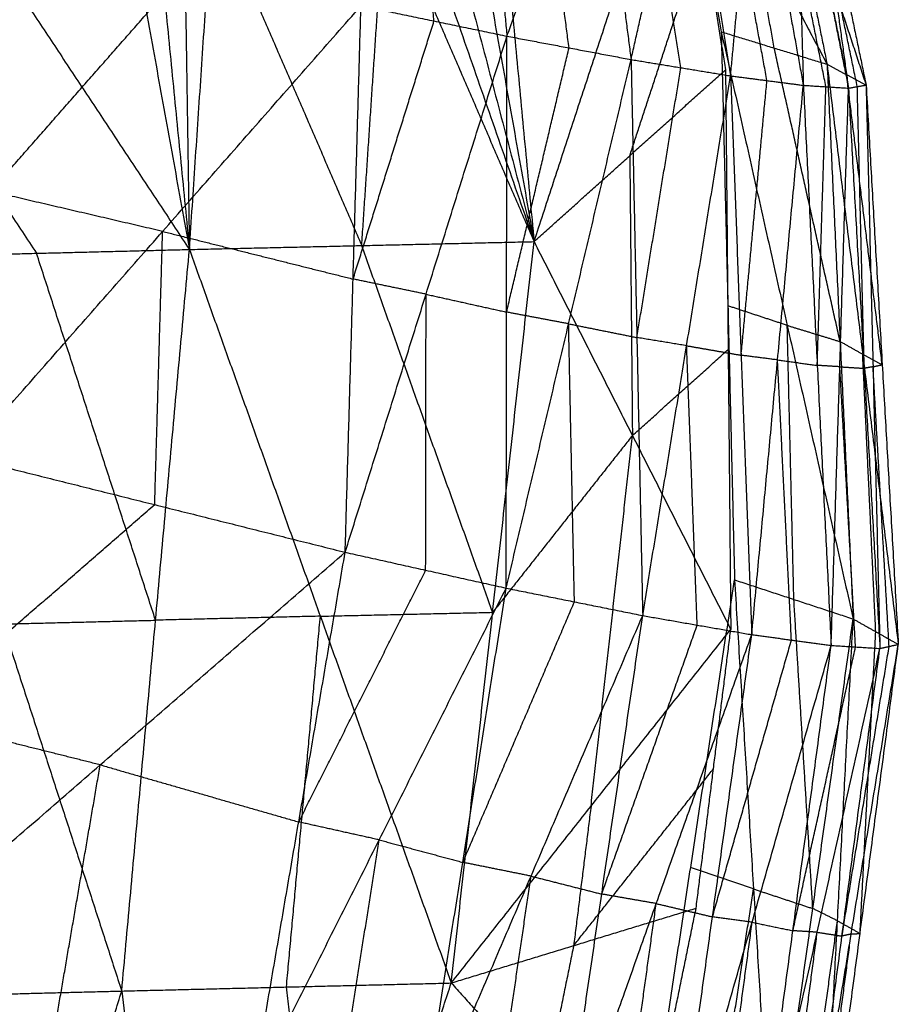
# Model space of a CAD drawing. Header units: millimetres. Extents: x -106 to 110, y -96 to 120.
# Tile 701 of 1020: x 101.76 to 105.05, y -20.34 to -16.66. Entities that reach past the tile are written whole.
import ezdxf

# ---------------------------------------------------------------- set-up
doc = ezdxf.new("R2010")
doc.units = ezdxf.units.MM
doc.header["$MEASUREMENT"] = 0
doc.layers.add('Default', color=7, linetype='Continuous', true_color=0x000000)

msp = doc.modelspace()

# ---------------------------------------------------------------- linework, layer by layer
at = {"layer": 'Default'}
for points in [[(103.005, -14.9059, 12.1303), (103.3452, -16.1987, 11.3922), (103.6855, -17.4914, 10.6541)], [(103.2224, -14.9016, 12.2559), (103.4539, -16.1965, 11.455), (103.6855, -17.4914, 10.6541)], [(103.4404, -14.8973, 12.3822), (103.5629, -16.1944, 11.5181), (103.6855, -17.4914, 10.6541)], [(101.9276, -14.9289, 11.5143), (102.1626, -16.2248, 10.7179), (102.3975, -17.5207, 9.9215)], [(102.1418, -14.9242, 11.6359), (102.2697, -16.2224, 10.7787), (102.3975, -17.5207, 9.9215)], [(102.3567, -14.9195, 11.7583), (102.3771, -16.2201, 10.8399), (102.3975, -17.5207, 9.9215)], [(102.3975, -17.5207, 9.9215), (102.4848, -16.2178, 10.9015), (102.5722, -14.9149, 11.8815)], [(102.5722, -14.9149, 11.8815), (103.1288, -16.2032, 11.2678), (103.6855, -17.4914, 10.6541)], [(102.7883, -14.9104, 12.0055), (103.2369, -16.2009, 11.3298), (103.6855, -17.4914, 10.6541)], [(100.7015, -14.9582, 10.8297), (101.5495, -16.2394, 10.3756), (102.3975, -17.5207, 9.9215)], [(103.4899, -15.714, 13.6722), (103.5371, -16.2187, 13.6203), (103.5842, -16.7233, 13.5683)], [(104.2188, -15.7648, 12.0368), (104.302, -16.2359, 11.7532), (104.3851, -16.707, 11.4695)], [(104.2188, -15.7648, 12.0368), (104.4997, -16.2966, 11.9078), (104.7806, -16.8283, 11.7788)], [(103.5842, -16.7233, 13.5683), (103.7511, -16.2638, 13.5534), (103.9179, -15.8042, 13.5386)], [(103.6855, -17.4914, 10.6541), (103.9591, -16.6569, 11.3258), (104.2327, -15.8224, 11.9975)], [(103.9179, -15.8042, 13.5386), (103.983, -16.3074, 13.4501), (104.0481, -16.8107, 13.3615)], [(104.2327, -15.8224, 11.9975), (104.3169, -16.3356, 11.6964), (104.4011, -16.8489, 11.3953)], [(104.0481, -16.8107, 13.3615), (104.1542, -16.3408, 13.3583), (104.2603, -15.8708, 13.3551)], [(104.2603, -15.8708, 13.3551), (104.3401, -16.3713, 13.2279), (104.4199, -16.8717, 13.1008)], [(104.586, -15.8708, 12.3157), (104.6833, -16.3496, 12.0473), (104.7806, -16.8283, 11.7788)], [(104.586, -15.8708, 12.3157), (104.7562, -16.3885, 12.2752), (104.9265, -16.9061, 12.2346)], [(104.4199, -16.8717, 13.1008), (104.4651, -16.3927, 13.1208), (104.5103, -15.9136, 13.1409)], [(104.5103, -15.9136, 13.1409), (104.6011, -16.4103, 12.9757), (104.692, -16.907, 12.8105)], [(104.6644, -15.9331, 12.9148), (104.6782, -16.4201, 12.8626), (104.692, -16.907, 12.8105)], [(104.6644, -15.9331, 12.9148), (104.7625, -16.4254, 12.7147), (104.8606, -16.9177, 12.5147)], [(104.7236, -15.9308, 12.6939), (104.7921, -16.4243, 12.6043), (104.8606, -16.9177, 12.5147)], [(104.7236, -15.9308, 12.6939), (104.825, -16.4184, 12.4643), (104.9265, -16.9061, 12.2346)], [(103.3115, -16.6666, 13.6334), (103.2879, -16.4143, 13.6594), (103.2643, -16.162, 13.6854)], [(102.4848, -16.2178, 10.9015), (102.7632, -16.8619, 10.5946), (103.0415, -17.506, 10.2878)], [(103.0415, -17.506, 10.2878), (103.0852, -16.8546, 10.7778), (103.1288, -16.2032, 11.2678)], [(100.9781, -16.2536, 10.0573), (101.4021, -16.8942, 9.8302), (101.8261, -17.5349, 9.6032)], [(103.8162, -16.767, 13.4649), (103.7836, -16.5154, 13.5092), (103.7511, -16.2638, 13.5534)], [(104.5829, -16.7677, 11.6242), (104.5413, -16.5321, 11.766), (104.4997, -16.2966, 11.9078)], [(104.0433, -17.1701, 11.0247), (104.1801, -16.7529, 11.3606), (104.3169, -16.3356, 11.6964)], [(104.234, -16.8412, 13.2311), (104.1941, -16.591, 13.2947), (104.1542, -16.3408, 13.3583)], [(104.5559, -16.8894, 12.9556), (104.5105, -16.641, 13.0382), (104.4651, -16.3927, 13.1208)], [(104.8535, -16.8672, 12.0067), (104.8049, -16.6278, 12.141), (104.7562, -16.3885, 12.2752)], [(104.7763, -16.9123, 12.6626), (104.7273, -16.6662, 12.7626), (104.6782, -16.4201, 12.8626)], [(104.8935, -16.9119, 12.3747), (104.8428, -16.6681, 12.4895), (104.7921, -16.4243, 12.6043)], [(101.6543, -17.3035, 13.7032), (102.025, -16.8818, 13.6917), (102.3957, -16.4601, 13.6803)], [(101.556, -18.2967, 13.7443), (102.2974, -17.4533, 13.7214), (103.0387, -16.6099, 13.6985)], [(102.9796, -18.6526, 13.6622), (103.0092, -17.6313, 13.6803), (103.0387, -16.6099, 13.6985)], [(103.0387, -16.6099, 13.6985), (103.3115, -16.6666, 13.6334), (103.5842, -16.7233, 13.5683)], [(103.0092, -17.6313, 13.6803), (103.1603, -17.1489, 13.6569), (103.3115, -16.6666, 13.6334)], [(104.3851, -16.707, 11.4695), (104.41, -17.7314, 11.0422), (104.4348, -18.7557, 10.615)], [(104.3851, -16.707, 11.4695), (104.5829, -16.7677, 11.6242), (104.7806, -16.8283, 11.7788)], [(104.3851, -16.707, 11.4695), (104.6317, -17.8046, 11.2236), (104.8782, -18.9021, 10.9777)], [(102.9796, -18.6526, 13.6622), (103.2819, -17.688, 13.6152), (103.5842, -16.7233, 13.5683)], [(103.5813, -18.7866, 13.4368), (103.5828, -17.7549, 13.5025), (103.5842, -16.7233, 13.5683)], [(103.5842, -16.7233, 13.5683), (103.8162, -16.767, 13.4649), (104.0481, -16.8107, 13.3615)], [(103.5828, -17.7549, 13.5025), (103.6995, -17.261, 13.4837), (103.8162, -16.767, 13.4649)], [(104.8294, -17.8652, 11.3783), (104.7061, -17.3164, 11.5012), (104.5829, -16.7677, 11.6242)], [(103.5813, -18.7866, 13.4368), (103.8147, -17.7986, 13.3991), (104.0481, -16.8107, 13.3615)], [(104.0481, -16.8107, 13.3615), (104.0698, -17.85, 13.2405), (104.0915, -18.8893, 13.1195)], [(104.0481, -16.8107, 13.3615), (104.234, -16.8412, 13.2311), (104.4199, -16.8717, 13.1008)], [(103.6855, -17.4914, 10.6541), (104.0433, -17.1701, 11.0247), (104.4011, -16.8489, 11.3953)], [(104.0698, -17.85, 13.2405), (104.1519, -17.3456, 13.2358), (104.234, -16.8412, 13.2311)], [(104.4011, -16.8489, 11.3953), (104.4109, -17.8949, 10.9776), (104.4207, -18.9409, 10.5598)], [(104.7806, -16.8283, 11.7788), (104.8294, -17.8652, 11.3783), (104.8782, -18.9021, 10.9777)], [(104.7806, -16.8283, 11.7788), (104.8535, -16.8672, 12.0067), (104.9265, -16.9061, 12.2346)], [(104.7806, -16.8283, 11.7788), (104.9137, -17.9127, 11.6684), (105.0468, -18.997, 11.558)], [(104.0915, -18.8893, 13.1195), (104.2557, -17.8805, 13.1101), (104.4199, -16.8717, 13.1008)], [(104.4199, -16.8717, 13.1008), (104.4594, -17.9161, 12.9209), (104.499, -18.9605, 12.7411)], [(104.4199, -16.8717, 13.1008), (104.5559, -16.8894, 12.9556), (104.692, -16.907, 12.8105)], [(104.4594, -17.9161, 12.9209), (104.5077, -17.4027, 12.9383), (104.5559, -16.8894, 12.9556)], [(104.9866, -17.9515, 11.8963), (104.9201, -17.4094, 11.9515), (104.8535, -16.8672, 12.0067)], [(104.499, -18.9605, 12.7411), (104.5955, -17.9337, 12.7758), (104.692, -16.907, 12.8105)], [(104.692, -16.907, 12.8105), (104.7439, -17.954, 12.5723), (104.7959, -19.0009, 12.3341)], [(104.692, -16.907, 12.8105), (104.7763, -16.9123, 12.6626), (104.8606, -16.9177, 12.5147)], [(104.7439, -17.954, 12.5723), (104.7601, -17.4332, 12.6175), (104.7763, -16.9123, 12.6626)], [(104.7959, -19.0009, 12.3341), (104.8283, -17.9593, 12.4244), (104.8606, -16.9177, 12.5147)], [(104.8606, -16.9177, 12.5147), (104.8935, -16.9119, 12.3747), (104.9265, -16.9061, 12.2346)], [(104.8606, -16.9177, 12.5147), (104.9194, -17.965, 12.2226), (104.9781, -19.0122, 11.9305)], [(104.9194, -17.965, 12.2226), (104.9065, -17.4384, 12.2987), (104.8935, -16.9119, 12.3747)], [(104.9265, -16.9061, 12.2346), (104.9523, -17.9592, 12.0826), (104.9781, -19.0122, 11.9305)], [(104.9265, -16.9061, 12.2346), (104.9866, -17.9515, 11.8963), (105.0468, -18.997, 11.558)], [(104.0433, -17.1701, 11.0247), (104.0482, -17.6932, 10.8158), (104.0531, -18.2162, 10.6069)], [(102.2974, -17.4533, 13.7214), (101.9759, -17.3784, 13.7123), (101.6543, -17.3035, 13.7032)], [(102.2678, -18.4747, 13.7032), (102.2826, -17.964, 13.7123), (102.2974, -17.4533, 13.7214)], [(102.2974, -17.4533, 13.7214), (102.6533, -17.5423, 13.7009), (103.0092, -17.6313, 13.6803)], [(102.3975, -17.5207, 9.9215), (103.0415, -17.506, 10.2878), (103.6855, -17.4914, 10.6541)], [(103.5308, -18.8771, 10.2096), (103.2861, -18.1916, 10.2487), (103.0415, -17.506, 10.2878)], [(103.3761, -20.2628, 9.7651), (103.5308, -18.8771, 10.2096), (103.6855, -17.4914, 10.6541)], [(103.6855, -17.4914, 10.6541), (104.0531, -18.2162, 10.6069), (104.4207, -18.9409, 10.5598)], [(101.2547, -17.5491, 9.2849), (101.8261, -17.5349, 9.6032), (102.3975, -17.5207, 9.9215)], [(101.2547, -17.5491, 9.2849), (101.6995, -18.9209, 9.1779), (102.1444, -20.2928, 9.071)], [(102.2709, -18.9067, 9.4962), (102.0485, -18.2208, 9.5497), (101.8261, -17.5349, 9.6032)], [(102.1444, -20.2928, 9.071), (102.2709, -18.9067, 9.4962), (102.3975, -17.5207, 9.9215)], [(102.3975, -17.5207, 9.9215), (102.8868, -18.8917, 9.8433), (103.3761, -20.2628, 9.7651)], [(103.2819, -17.688, 13.6152), (103.1455, -17.6596, 13.6478), (103.0092, -17.6313, 13.6803)], [(103.2804, -18.7196, 13.5495), (103.2812, -18.2038, 13.5824), (103.2819, -17.688, 13.6152)], [(103.2819, -17.688, 13.6152), (103.4323, -17.7215, 13.5589), (103.5828, -17.7549, 13.5025)], [(104.6317, -17.8046, 11.2236), (104.5208, -17.768, 11.1329), (104.41, -17.7314, 11.0422)], [(103.8147, -17.7986, 13.3991), (103.6987, -17.7768, 13.4508), (103.5828, -17.7549, 13.5025)], [(103.8147, -17.7986, 13.3991), (103.9422, -17.8243, 13.3198), (104.0698, -17.85, 13.2405)], [(103.8364, -18.8379, 13.2782), (103.8255, -18.3183, 13.3387), (103.8147, -17.7986, 13.3991)], [(104.6565, -18.8289, 10.7963), (104.6441, -18.3167, 11.01), (104.6317, -17.8046, 11.2236)], [(104.6317, -17.8046, 11.2236), (104.7305, -17.8349, 11.3009), (104.8294, -17.8652, 11.3783)], [(104.2557, -17.8805, 13.1101), (104.1627, -17.8653, 13.1753), (104.0698, -17.85, 13.2405)], [(104.2557, -17.8805, 13.1101), (104.3576, -17.8983, 13.0155), (104.4594, -17.9161, 12.9209)], [(104.2952, -18.9249, 12.9303), (104.2755, -18.4027, 13.0202), (104.2557, -17.8805, 13.1101)], [(104.9137, -17.9127, 11.6684), (104.8715, -17.8889, 11.5233), (104.8294, -17.8652, 11.3783)], [(104.0531, -18.2162, 10.6069), (104.232, -18.0555, 10.7923), (104.4109, -17.8949, 10.9776)], [(104.5955, -17.9337, 12.7758), (104.5275, -17.9249, 12.8484), (104.4594, -17.9161, 12.9209)], [(104.9625, -18.9496, 11.2678), (104.9381, -18.4311, 11.4681), (104.9137, -17.9127, 11.6684)], [(104.9137, -17.9127, 11.6684), (104.9502, -17.9321, 11.7824), (104.9866, -17.9515, 11.8963)], [(104.5955, -17.9337, 12.7758), (104.6697, -17.9439, 12.6741), (104.7439, -17.954, 12.5723)], [(104.6474, -18.9807, 12.5376), (104.6215, -18.4572, 12.6567), (104.5955, -17.9337, 12.7758)], [(104.8283, -17.9593, 12.4244), (104.7861, -17.9566, 12.4984), (104.7439, -17.954, 12.5723)], [(104.8283, -17.9593, 12.4244), (104.8738, -17.9621, 12.3235), (104.9194, -17.965, 12.2226)], [(104.887, -19.0066, 12.1323), (104.8576, -18.483, 12.2784), (104.8283, -17.9593, 12.4244)], [(104.9523, -17.9592, 12.0826), (104.9358, -17.9621, 12.1526), (104.9194, -17.965, 12.2226)], [(104.9523, -17.9592, 12.0826), (104.9695, -17.9554, 11.9895), (104.9866, -17.9515, 11.8963)], [(105.0125, -19.0046, 11.7443), (104.9824, -18.4819, 11.9134), (104.9523, -17.9592, 12.0826)], [(104.0531, -18.2162, 10.6069), (103.7919, -18.5466, 10.4083), (103.5308, -18.8771, 10.2096)], [(103.8984, -19.6019, 10.1625), (103.9757, -18.909, 10.3847), (104.0531, -18.2162, 10.6069)], [(101.556, -18.2967, 13.7443), (102.2678, -18.4747, 13.7032), (102.9796, -18.6526, 13.6622)], [(101.3524, -19.2695, 13.7663), (101.8101, -18.8721, 13.7348), (102.2678, -18.4747, 13.7032)], [(101.1488, -20.2422, 13.7884), (102.0642, -19.4474, 13.7253), (102.9796, -18.6526, 13.6622)], [(102.6324, -20.6693, 13.6454), (102.806, -19.6609, 13.6538), (102.9796, -18.6526, 13.6622)], [(102.9796, -18.6526, 13.6622), (103.2804, -18.7196, 13.5495), (103.5813, -18.7866, 13.4368)], [(102.806, -19.6609, 13.6538), (103.0432, -19.1903, 13.6016), (103.2804, -18.7196, 13.5495)], [(104.1069, -20.9056, 10.1648), (104.2708, -19.8307, 10.3899), (104.4348, -18.7557, 10.615)], [(104.4348, -18.7557, 10.615), (104.5056, -19.9114, 10.5865), (104.5764, -21.067, 10.5581)], [(104.4348, -18.7557, 10.615), (104.6565, -18.8289, 10.7963), (104.8782, -18.9021, 10.9777)], [(102.6324, -20.6693, 13.6454), (103.1069, -19.7279, 13.5411), (103.5813, -18.7866, 13.4368)], [(103.2571, -20.8373, 13.3708), (103.4192, -19.8119, 13.4038), (103.5813, -18.7866, 13.4368)], [(103.5813, -18.7866, 13.4368), (103.8364, -18.8379, 13.2782), (104.0915, -18.8893, 13.1195)], [(103.4192, -19.8119, 13.4038), (103.6278, -19.3249, 13.341), (103.8364, -18.8379, 13.2782)], [(104.7273, -19.9846, 10.7679), (104.6919, -19.4067, 10.7821), (104.6565, -18.8289, 10.7963)], [(102.8868, -18.8917, 9.8433), (103.2088, -18.8844, 10.0264), (103.5308, -18.8771, 10.2096)], [(101.6995, -18.9209, 9.1779), (101.9852, -18.9138, 9.3371), (102.2709, -18.9067, 9.4962)], [(102.8868, -18.8917, 9.8433), (102.5789, -18.8992, 9.6697), (102.2709, -18.9067, 9.4962)], [(102.7602, -20.2778, 9.418), (102.8235, -19.5848, 9.6307), (102.8868, -18.8917, 9.8433)], [(103.2571, -20.8373, 13.3708), (103.6743, -19.8633, 13.2451), (104.0915, -18.8893, 13.1195)], [(103.7851, -20.9716, 12.9961), (103.9383, -19.9304, 13.0578), (104.0915, -18.8893, 13.1195)], [(104.0915, -18.8893, 13.1195), (104.2952, -18.9249, 12.9303), (104.499, -18.9605, 12.7411)], [(104.5764, -21.067, 10.5581), (104.7273, -19.9846, 10.7679), (104.8782, -18.9021, 10.9777)], [(104.761, -21.1583, 11.2059), (104.8196, -20.0302, 11.0918), (104.8782, -18.9021, 10.9777)], [(104.8782, -18.9021, 10.9777), (104.9625, -18.9496, 11.2678), (105.0468, -18.997, 11.558)], [(103.3761, -20.2628, 9.7651), (103.8984, -19.6019, 10.1625), (104.4207, -18.9409, 10.5598)], [(103.9383, -19.9304, 13.0578), (104.1168, -19.4277, 12.9941), (104.2952, -18.9249, 12.9303)], [(104.2912, -19.9832, 10.3077), (104.3559, -19.4621, 10.4338), (104.4207, -18.9409, 10.5598)], [(104.9039, -20.0777, 11.382), (104.9332, -19.5136, 11.3249), (104.9625, -18.9496, 11.2678)], [(103.7851, -20.9716, 12.9961), (104.1421, -19.966, 12.8686), (104.499, -18.9605, 12.7411)], [(104.2054, -21.0706, 12.5562), (104.3522, -20.0155, 12.6487), (104.499, -18.9605, 12.7411)], [(104.3522, -20.0155, 12.6487), (104.4998, -19.4981, 12.5931), (104.6474, -18.9807, 12.5376)], [(104.499, -18.9605, 12.7411), (104.6474, -18.9807, 12.5376), (104.7959, -19.0009, 12.3341)], [(104.2054, -21.0706, 12.5562), (104.5006, -20.0358, 12.4452), (104.7959, -19.0009, 12.3341)], [(104.5097, -21.1339, 12.0881), (104.6528, -20.0674, 12.2111), (104.7959, -19.0009, 12.3341)], [(104.5097, -21.1339, 12.0881), (104.7439, -20.0731, 12.0093), (104.9781, -19.0122, 11.9305)], [(104.6528, -20.0674, 12.2111), (104.7699, -19.537, 12.1717), (104.887, -19.0066, 12.1323)], [(104.6945, -21.1625, 11.6277), (104.8706, -20.0798, 11.5928), (105.0468, -18.997, 11.558)], [(104.6945, -21.1625, 11.6277), (104.8363, -20.0874, 11.7791), (104.9781, -19.0122, 11.9305)], [(104.761, -21.1583, 11.2059), (104.9039, -20.0777, 11.382), (105.0468, -18.997, 11.558)], [(104.7959, -19.0009, 12.3341), (104.887, -19.0066, 12.1323), (104.9781, -19.0122, 11.9305)], [(104.8363, -20.0874, 11.7791), (104.9244, -19.546, 11.7617), (105.0125, -19.0046, 11.7443)], [(104.9781, -19.0122, 11.9305), (105.0125, -19.0046, 11.7443), (105.0468, -18.997, 11.558)], [(102.0642, -19.4474, 13.7253), (101.7083, -19.3584, 13.7458), (101.3524, -19.2695, 13.7663)], [(101.8906, -20.4557, 13.7169), (101.9774, -19.9516, 13.7211), (102.0642, -19.4474, 13.7253)], [(102.0642, -19.4474, 13.7253), (102.4351, -19.5542, 13.6895), (102.806, -19.6609, 13.6538)], [(103.8336, -20.123, 10.0364), (104.0948, -19.7925, 10.2351), (104.3559, -19.4621, 10.4338)], [(103.8984, -19.6019, 10.1625), (103.866, -19.8624, 10.0994), (103.8336, -20.123, 10.0364)], [(103.1069, -19.7279, 13.5411), (102.9564, -19.6944, 13.5974), (102.806, -19.6609, 13.6538)], [(102.9448, -20.7533, 13.5081), (103.0258, -20.2406, 13.5246), (103.1069, -19.7279, 13.5411)], [(103.1069, -19.7279, 13.5411), (103.263, -19.7699, 13.4724), (103.4192, -19.8119, 13.4038)], [(103.6743, -19.8633, 13.2451), (103.5467, -19.8376, 13.3245), (103.4192, -19.8119, 13.4038)], [(104.5056, -19.9114, 10.5865), (104.3882, -19.871, 10.4882), (104.2708, -19.8307, 10.3899)], [(103.5211, -20.9044, 13.1834), (103.5977, -20.3839, 13.2143), (103.6743, -19.8633, 13.2451)], [(103.6743, -19.8633, 13.2451), (103.8063, -19.8969, 13.1515), (103.9383, -19.9304, 13.0578)], [(104.3417, -20.9863, 10.3615), (104.4236, -20.4488, 10.474), (104.5056, -19.9114, 10.5865)], [(104.5056, -19.9114, 10.5865), (104.6165, -19.948, 10.6772), (104.7273, -19.9846, 10.7679)], [(104.1421, -19.966, 12.8686), (104.0402, -19.9482, 12.9632), (103.9383, -19.9304, 13.0578)], [(103.3761, -20.2628, 9.7651), (103.8336, -20.123, 10.0364), (104.2912, -19.9832, 10.3077)], [(103.9953, -21.0211, 12.7762), (104.0687, -20.4935, 12.8224), (104.1421, -19.966, 12.8686)], [(104.0746, -21.0404, 10.1501), (104.1829, -20.5118, 10.2289), (104.2912, -19.9832, 10.3077)], [(104.1421, -19.966, 12.8686), (104.2471, -19.9908, 12.7586), (104.3522, -20.0155, 12.6487)], [(104.8196, -20.0302, 11.0918), (104.7735, -20.0074, 10.9298), (104.7273, -19.9846, 10.7679)], [(104.5006, -20.0358, 12.4452), (104.4264, -20.0256, 12.5469), (104.3522, -20.0155, 12.6487)], [(104.3575, -21.1022, 12.3222), (104.4291, -20.569, 12.3837), (104.5006, -20.0358, 12.4452)], [(104.5006, -20.0358, 12.4452), (104.5767, -20.0516, 12.3282), (104.6528, -20.0674, 12.2111)], [(104.6687, -21.1127, 10.882), (104.7442, -20.5715, 10.9869), (104.8196, -20.0302, 11.0918)], [(104.8196, -20.0302, 11.0918), (104.8617, -20.054, 11.2369), (104.9039, -20.0777, 11.382)], [(104.6021, -21.1482, 11.8579), (104.673, -20.6107, 11.9336), (104.7439, -20.0731, 12.0093)], [(104.7439, -20.0731, 12.0093), (104.6984, -20.0703, 12.1102), (104.6528, -20.0674, 12.2111)], [(104.7277, -21.1604, 11.4168), (104.7992, -20.6201, 11.5048), (104.8706, -20.0798, 11.5928)], [(104.7439, -20.0731, 12.0093), (104.7901, -20.0802, 11.8942), (104.8363, -20.0874, 11.7791)], [(104.8706, -20.0798, 11.5928), (104.8535, -20.0836, 11.686), (104.8363, -20.0874, 11.7791)], [(104.8706, -20.0798, 11.5928), (104.8873, -20.0787, 11.4874), (104.9039, -20.0777, 11.382)], [(103.8336, -20.123, 10.0364), (103.7795, -20.3873, 9.997), (103.7253, -20.6516, 9.9576)], [(101.1488, -20.2422, 13.7884), (101.8906, -20.4557, 13.7169), (102.6324, -20.6693, 13.6454)], [(102.1444, -20.2928, 9.071), (102.7602, -20.2778, 9.418), (103.3761, -20.2628, 9.7651)], [(102.4684, -23.0116, 9.4969), (102.9222, -21.6372, 9.631), (103.3761, -20.2628, 9.7651)], [(102.9222, -21.6372, 9.631), (102.8412, -20.9575, 9.5245), (102.7602, -20.2778, 9.418)], [(103.3761, -20.2628, 9.7651), (103.7253, -20.6516, 9.9576), (104.0746, -21.0404, 10.1501)], [(101.0888, -20.3199, 8.4847), (101.6166, -20.3063, 8.7778), (102.1444, -20.2928, 9.071)], [(101.2906, -23.0426, 8.8402), (101.7175, -21.6677, 8.9556), (102.1444, -20.2928, 9.071)], [(102.1444, -20.2928, 9.071), (102.3064, -21.6522, 9.284), (102.4684, -23.0116, 9.4969)]]:
    msp.add_open_spline(points, degree=2, dxfattribs=at)

doc.saveas('drawing.dxf')
